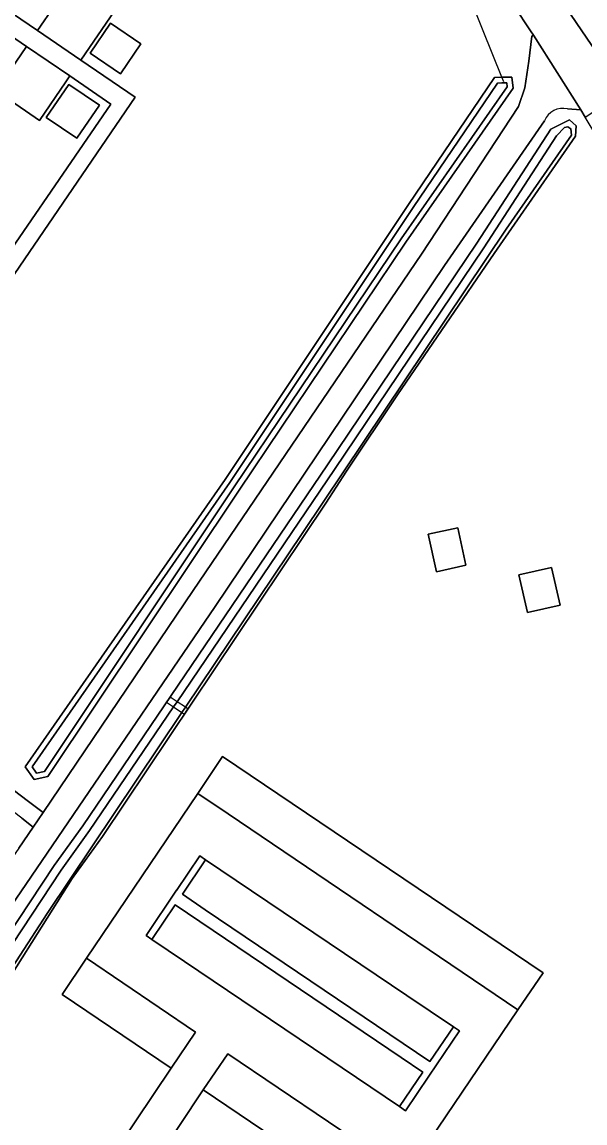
# Model space of a CAD drawing. Extents: x 158132 to 159664, y 385256 to 387218.
# Drawn here: x 159278.7 to 159343.7, y 386123.9 to 386251 of the extents above; entities that cross this region are included whole.
import ezdxf

# ---------------------------------------------------------------- set-up
doc = ezdxf.new("R2010")
doc.units = 0
for name, color, linetype in [('IMGEO_Dek', 7, 'Continuous'), ('IMGEO_Duiker', 7, 'Continuous'), ('IMGEO_Groenvoorziening', 7, 'Continuous'), ('IMGEO_Loofbos', 7, 'Continuous'), ('IMGEO_Oever', 7, 'Continuous'), ('IMGEO_Pand', 7, 'Continuous'), ('IMGEO_Parkeervlak_open', 7, 'Continuous'), ('IMGEO_Rijbaan_lokaal_gesloten', 7, 'Continuous'), ('IMGEO_Rijbaan_lokaal_open', 7, 'Continuous'), ('IMGEO_Voetpad_gesloten', 7, 'Continuous'), ('IMGEO_Voetpad_halfverhard', 7, 'Continuous'), ('IMGEO_Voetpad_onverhard', 7, 'Continuous'), ('IMGEO_Voetpad_open', 7, 'Continuous'), ('IMGEO_Waterloop', 7, 'Continuous')]:
    doc.layers.add(name, color=color, linetype=linetype)

msp = doc.modelspace()

# ---------------------------------------------------------------- linework, layer by layer
at = {"layer": 'IMGEO_Dek'}
msp.add_lwpolyline([(159297.86, 386171.71), (159297.57, 386171.9), (159296.61, 386172.54), (159295.81, 386173.08), (159295.39, 386172.47), (159296.19, 386171.93), (159297.15, 386171.28), (159297.44, 386171.09)], close=True, dxfattribs=at)
at = {"layer": 'IMGEO_Duiker'}
msp.add_lwpolyline([(159334.31, 386244.09), (159334.09, 386244.64), (159331.92, 386250), (159331.22, 386251.73), (159330.88, 386252.57)], dxfattribs=at)
at = {"layer": 'IMGEO_Groenvoorziening'}
for points in [[(159269.89, 386257.27), (159280.5, 386250.03), (159284.42, 386255.75)], [(159289.4, 386252.35), (159285.49, 386246.62), (159291.76, 386242.35), (159277.87, 386221.99), (159260.44, 386196.43), (159243.64, 386171.79), (159250.45, 386167.14), (159258.12, 386177.23), (159279.47, 386161), (159281.13, 386159.74), (159298.47, 386185.36), (159324.83, 386224.2), (159336.01, 386241.27), (159336.74, 386243.4), (159337.22, 386246.5), (159337.54, 386249.36), (159337.73, 386249.49), (159337.39, 386250), (159335.51, 386252.86)], [(159409.1, 386143.14), (159388.41, 386162.68), (159383.04, 386168.25), (159378.46, 386173.87), (159374.6, 386179.88), (159370.71, 386187.59), (159363.65, 386203.61), (159359.26, 386213.07), (159351.61, 386227.54), (159345.3, 386237.4), (159343.71, 386240.03), (159343.21, 386240.87), (159341.65, 386240.97)], [(159339.02, 386239.61), (159327.47, 386222.89), (159301.01, 386183.54), (159268.27, 386135.49)], [(159278.35, 386155.63), (159280, 386158.07), (159278.67, 386159.08), (159268.92, 386166.49), (159244.99, 386135.02), (159244.18, 386133.95)], [(159289.8, 386121.12), (159295.91, 386130.21), (159283.32, 386138.74), (159286.13, 386142.91), (159298.98, 386161.95), (159301.85, 386166.2), (159338.85, 386141.24), (159335.95, 386136.95), (159323.1, 386117.95)], [(159320.28, 386113.77), (159299.63, 386127.71), (159294.22, 386119.61)]]:
    msp.add_lwpolyline(points, dxfattribs=at)
for points in [[(159288.95, 386241.54), (159284.24, 386244.78), (159283.76, 386244.09), (159280.71, 386239.63), (159275.71, 386243.05), (159277.42, 386245.54), (159279.24, 386248.2), (159268.5, 386255.58), (159252.43, 386232.16), (159272.89, 386218.13)], [(159290.08, 386245.04), (159286.56, 386247.43), (159288.9, 386250.88), (159292.42, 386248.5)], [(159333.23, 386244.62), (159334.09, 386244.64), (159335.24, 386244.66), (159335.38, 386243.37), (159323.01, 386225.59), (159303.75, 386196.98), (159281.68, 386163.92), (159280.11, 386163.54), (159279.06, 386165.03), (159302.14, 386198.21), (159323.3, 386229.95)], [(159287.63, 386241.42), (159285.03, 386237.59), (159281.51, 386239.97), (159284.11, 386243.81)], [(159274.02, 386135.57), (159272.53, 386133.21), (159271, 386132.12), (159270.25, 386132.52), (159269.6, 386132.86), (159269.89, 386134.71), (159282.42, 386153.64), (159285.72, 386158.2), (159313.98, 386199.88), (159331.21, 386225.47), (159339.73, 386238.63), (159341.89, 386239.72), (159342.68, 386239.03), (159342.6, 386237.83), (159333.22, 386224.3), (159322.06, 386207.96), (159316.15, 386199.14), (159313.78, 386195.47), (159287.98, 386156.98), (159284.5, 386152.12)], [(159325.58, 386191.88), (159328.99, 386192.63), (159329.94, 386188.3), (159326.53, 386187.55)], [(159336.03, 386187.18), (159339.8, 386188.05), (159340.8, 386183.7), (159337.04, 386182.83)], [(159299.89, 386154.28), (159299.23, 386154.73), (159296.55, 386150.75), (159296.54, 386150.76), (159293.02, 386145.53), (159293.68, 386145.09), (159296.37, 386149.07), (159322.46, 386131.47), (159324.97, 386129.77), (159322.28, 386125.79), (159322.97, 386125.32), (159325.66, 386129.3), (159325.67, 386129.3), (159329.19, 386134.52), (159328.49, 386134.99), (159325.79, 386130.98), (159299.86, 386148.52), (159297.21, 386150.31)]]:
    msp.add_lwpolyline(points, close=True, dxfattribs=at)
msp.add_arc((159341.11, 386238.79), 2.25, 75.934, 158.5777, dxfattribs=at)
at = {"layer": 'IMGEO_Loofbos'}
msp.add_lwpolyline([(159347.95, 386330.69), (159343.65, 386327.93), (159341.68, 386326.66), (159311.31, 386307.14), (159309.03, 386303.82), (159306.25, 386299.78), (159295.31, 386307.53), (159290.62, 386300.9), (159299.81, 386294.4), (159309.07, 386288.04), (159313.63, 386284.75), (159316.89, 386282.11), (159322.85, 386276.82), (159326.94, 386272.97), (159331.8, 386266.93), (159344.48, 386248.29)], dxfattribs=at)
at = {"layer": 'IMGEO_Oever'}
for points in [[(159323.01, 386225.59), (159335.38, 386243.37), (159335.24, 386244.66), (159334.09, 386244.64), (159333.23, 386244.62), (159323.3, 386229.95), (159302.14, 386198.21), (159279.06, 386165.03), (159280.11, 386163.54), (159281.68, 386163.92), (159303.75, 386196.98)], [(159334.1, 386243.98), (159334.65, 386243.99), (159334.71, 386243.54), (159322.46, 386225.96), (159303.2, 386197.35), (159281.28, 386164.49), (159280.39, 386164.28), (159279.86, 386165.03), (159302.68, 386197.84), (159323.85, 386229.59), (159333.59, 386243.97)], [(159333.22, 386224.3), (159342.6, 386237.83), (159342.68, 386239.03), (159341.89, 386239.72), (159339.73, 386238.63), (159331.21, 386225.47), (159313.98, 386199.88), (159285.72, 386158.2), (159282.42, 386153.64), (159269.89, 386134.71), (159269.6, 386132.86), (159270.25, 386132.52), (159271, 386132.12), (159272.53, 386133.21), (159274.02, 386135.57), (159284.5, 386152.12), (159287.98, 386156.98), (159313.78, 386195.47), (159316.15, 386199.14), (159322.06, 386207.96)], [(159270.92, 386133.25), (159270.81, 386133.31), (159270.7, 386133.37), (159270.66, 386133.39), (159270.82, 386134.35), (159283.21, 386153.09), (159286.51, 386157.65), (159296.19, 386171.93), (159296.61, 386172.54), (159314.78, 386199.34), (159332.01, 386224.94), (159340.4, 386237.89), (159341.31, 386238.85), (159341.72, 386238.92), (159342.06, 386238.68), (159342.11, 386237.96), (159334.58, 386227.11), (159311.12, 386192.09), (159297.57, 386171.9), (159297.15, 386171.28), (159281.59, 386148.1), (159273.05, 386134.97), (159271.81, 386133.32)]]:
    msp.add_lwpolyline(points, close=True, dxfattribs=at)
at = {"layer": 'IMGEO_Pand'}
for points in [[(159290.08, 386245.04), (159292.42, 386248.5), (159288.9, 386250.88), (159286.56, 386247.43)], [(159287.63, 386241.42), (159284.11, 386243.81), (159281.51, 386239.97), (159285.03, 386237.59)], [(159325.58, 386191.88), (159326.53, 386187.55), (159329.94, 386188.3), (159328.99, 386192.63)], [(159336.03, 386187.18), (159337.04, 386182.83), (159340.8, 386183.7), (159339.8, 386188.05)]]:
    msp.add_lwpolyline(points, close=True, dxfattribs=at)
at = {"layer": 'IMGEO_Parkeervlak_open'}
for points in [[(159301.85, 386166.2), (159298.98, 386161.95), (159302.5, 386159.58), (159335.95, 386136.95), (159338.85, 386141.24)], [(159299.89, 386154.28), (159297.21, 386150.31), (159299.86, 386148.52), (159325.79, 386130.98), (159328.49, 386134.99), (159323.12, 386138.61)], [(159293.68, 386145.09), (159297.47, 386142.53), (159322.28, 386125.79), (159324.97, 386129.77), (159322.46, 386131.47), (159296.37, 386149.07)], [(159286.13, 386142.91), (159283.32, 386138.74), (159295.91, 386130.21), (159298.74, 386134.39)], [(159299.63, 386127.71), (159320.28, 386113.77), (159323.1, 386117.95), (159319.88, 386120.12), (159302.45, 386131.89)]]:
    msp.add_lwpolyline(points, close=True, dxfattribs=at)
at = {"layer": 'IMGEO_Rijbaan_lokaal_gesloten'}
for points in [[(159330.02, 386261.39), (159333.61, 386255.81), (159335.51, 386252.86), (159337.39, 386250), (159337.73, 386249.49), (159343.21, 386240.87), (159343.71, 386240.03), (159347.95, 386242.83), (159344.67, 386247.98), (159344.48, 386248.29), (159331.8, 386266.93)], [(159341.65, 386240.97), (159343.21, 386240.87), (159337.73, 386249.49), (159337.54, 386249.36), (159337.22, 386246.5), (159336.74, 386243.4), (159336.01, 386241.27), (159324.83, 386224.2), (159298.47, 386185.36), (159281.13, 386159.74), (159280, 386158.07), (159278.35, 386155.63), (159265.68, 386137.43), (159264.42, 386135.61)], [(159268.27, 386135.49), (159301.01, 386183.54), (159327.47, 386222.89), (159339.02, 386239.61)]]:
    msp.add_lwpolyline(points, dxfattribs=at)
msp.add_arc((159341.11, 386238.79), 2.25, 75.934, 158.5777, dxfattribs=at)
at = {"layer": 'IMGEO_Rijbaan_lokaal_open'}
for points in [[(159335.95, 386136.95), (159302.5, 386159.58), (159298.98, 386161.95), (159286.13, 386142.91), (159298.74, 386134.39), (159295.91, 386130.21), (159289.8, 386121.12), (159284.83, 386117.81), (159296.27, 386114.24), (159294.22, 386119.61), (159299.63, 386127.71), (159302.45, 386131.89), (159319.88, 386120.12), (159323.1, 386117.95)], [(159293.68, 386145.09), (159293.02, 386145.53), (159296.54, 386150.76), (159296.55, 386150.75), (159299.23, 386154.73), (159299.89, 386154.28), (159323.12, 386138.61), (159328.49, 386134.99), (159329.19, 386134.52), (159325.67, 386129.3), (159325.66, 386129.3), (159322.97, 386125.32), (159322.28, 386125.79), (159297.47, 386142.53)]]:
    msp.add_lwpolyline(points, close=True, dxfattribs=at)
at = {"layer": 'IMGEO_Voetpad_gesloten'}
for points in [[(159280.5, 386250.03), (159285.49, 386246.62), (159289.4, 386252.35), (159284.42, 386255.75)], [(159284.24, 386244.78), (159279.24, 386248.2), (159277.42, 386245.54), (159275.71, 386243.05), (159280.71, 386239.63), (159283.76, 386244.09)]]:
    msp.add_lwpolyline(points, close=True, dxfattribs=at)
at = {"layer": 'IMGEO_Voetpad_halfverhard'}
msp.add_lwpolyline([(159295.81, 386173.08), (159295.39, 386172.47), (159296.19, 386171.93), (159297.15, 386171.28), (159297.44, 386171.09), (159297.86, 386171.71), (159297.57, 386171.9), (159296.61, 386172.54)], close=True, dxfattribs=at)
at = {"layer": 'IMGEO_Voetpad_onverhard'}
msp.add_lwpolyline([(159189.36, 386204.31), (159208.99, 386183.64), (159210.43, 386182.12), (159218.75, 386193.4), (159227.72, 386206.51), (159237.11, 386203.02), (159226.74, 386187.91), (159228.41, 386186.71), (159239.05, 386202.31), (159257.45, 386195.47), (159240.54, 386170.67), (159242.09, 386169.63), (159243.64, 386171.79), (159260.44, 386196.43), (159277.87, 386221.99), (159291.76, 386242.35), (159285.49, 386246.62), (159280.5, 386250.03), (159269.89, 386257.27)], dxfattribs=at)
msp.add_lwpolyline([(159268.5, 386255.58), (159279.24, 386248.2), (159284.24, 386244.78), (159288.95, 386241.54), (159272.89, 386218.13), (159252.43, 386232.16)], close=True, dxfattribs=at)
at = {"layer": 'IMGEO_Voetpad_open'}
msp.add_lwpolyline([(159278.67, 386159.08), (159280, 386158.07), (159281.13, 386159.74), (159279.47, 386161), (159258.12, 386177.23)], dxfattribs=at)
at = {"layer": 'IMGEO_Waterloop'}
for points in [[(159334.1, 386243.98), (159333.59, 386243.97), (159323.85, 386229.59), (159302.68, 386197.84), (159279.86, 386165.03), (159280.39, 386164.28), (159281.28, 386164.49), (159303.2, 386197.35), (159322.46, 386225.96), (159334.71, 386243.54), (159334.65, 386243.99)], [(159270.92, 386133.25), (159271.81, 386133.32), (159273.05, 386134.97), (159281.59, 386148.1), (159297.15, 386171.28), (159297.57, 386171.9), (159311.12, 386192.09), (159334.58, 386227.11), (159342.11, 386237.96), (159342.06, 386238.68), (159341.72, 386238.92), (159341.31, 386238.85), (159340.4, 386237.89), (159332.01, 386224.94), (159314.78, 386199.34), (159296.61, 386172.54), (159296.19, 386171.93), (159286.51, 386157.65), (159283.21, 386153.09), (159270.82, 386134.35), (159270.66, 386133.39), (159270.7, 386133.37), (159270.81, 386133.31)]]:
    msp.add_lwpolyline(points, close=True, dxfattribs=at)

doc.saveas('drawing.dxf')
